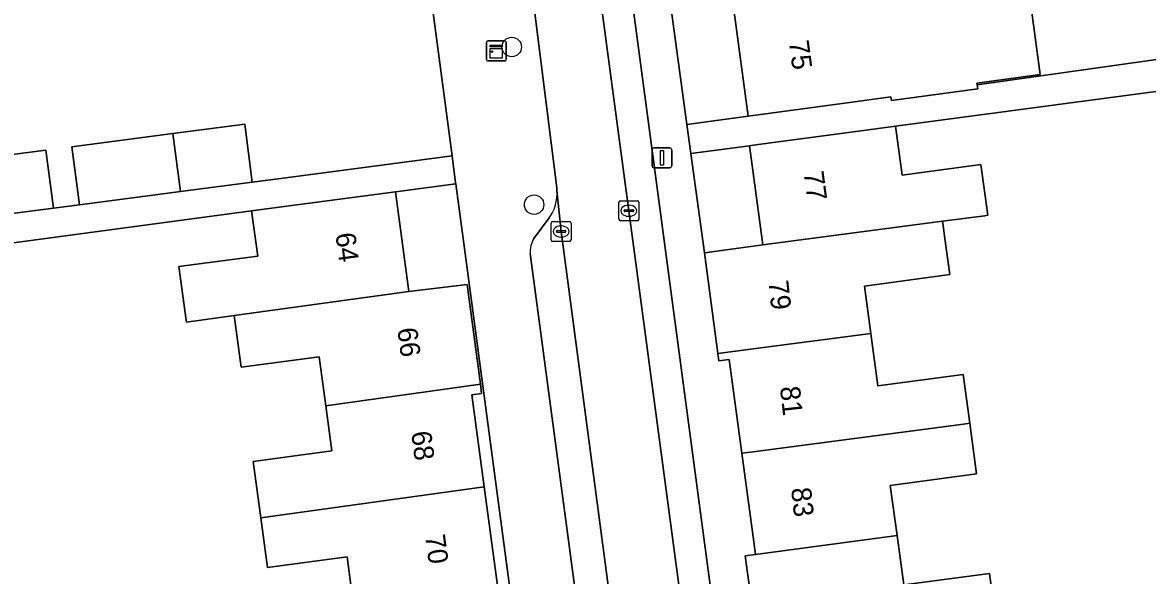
# Model space of a CAD drawing. Extents: x 163147 to 163550, y 380933 to 381639.
# Drawn here: x 163463.3 to 163519.8, y 381265.7 to 381293.5 of the extents above; entities that cross this region are included whole.
import ezdxf

# ---------------------------------------------------------------- set-up
doc = ezdxf.new("R2010")
doc.units = 0
for name, color, linetype in [('IMGEO_Boom', 7, 'Continuous'), ('IMGEO_Erf', 7, 'Continuous'), ('IMGEO_Kast', 7, 'Continuous'), ('IMGEO_Kolk', 7, 'Continuous'), ('IMGEO_Lichtmast', 7, 'Continuous'), ('IMGEO_Pand', 7, 'Continuous'), ('IMGEO_Pand_nummerreeks', 7, 'Continuous'), ('IMGEO_Parkeervlak_open', 7, 'Continuous'), ('IMGEO_Rijbaan_lokaal_open', 7, 'Continuous'), ('IMGEO_Voetpad_open', 7, 'Continuous')]:
    doc.layers.add(name, color=color, linetype=linetype)

msp = doc.modelspace()

# ---------------------------------------------------------------- linework, layer by layer
at = {"layer": 'IMGEO_Boom'}
for centre in [(163487.874, 381292.271), (163488.999, 381284.341)]:
    msp.add_circle(centre, 0.489, dxfattribs=at)
at = {"layer": 'IMGEO_Erf'}
for points in [[(163497.642, 381304.544), (163496.953, 381309.68), (163496.257, 381314.866), (163493.134, 381314.437), (163496.679, 381288.37), (163499.757, 381288.789), (163499.021, 381294.272), (163498.332, 381299.408)], [(163500, 381285.942), (163499.816, 381287.309), (163496.878, 381286.909), (163497.556, 381281.923), (163500, 381282.252), (163500.488, 381282.318)], [(163485.063, 381285.397), (163482.041, 381284.995), (163482.711, 381279.984), (163485.628, 381280.324), (163486.301, 381275.308), (163486.362, 381274.852), (163485.875, 381274.787), (163486.496, 381270.159), (163487.177, 381265.079), (163487.679, 381265.059), (163488.348, 381260.066), (163488.413, 381259.582), (163485.482, 381259.188), (163486.116, 381254.463), (163489.144, 381254.867), (163485.724, 381280.514)]]:
    msp.add_lwpolyline(points, close=True, dxfattribs=at)
for points in [[(163460.693, 381286.595), (163464.468, 381287.087), (163464.858, 381284.171), (163466.156, 381284.34), (163465.767, 381287.256), (163470.84, 381287.917), (163474.457, 381288.388), (163474.838, 381285.471), (163476.134, 381285.64), (163484.876, 381286.803), (163481.558, 381311.755)], [(163513.772, 381295.791), (163514.431, 381290.881), (163511.251, 381290.454), (163511.262, 381290.373), (163525.611, 381292.402), (163524.968, 381297.87)], [(163525.788, 381290.766), (163507.155, 381288.296), (163507.488, 381285.823), (163511.447, 381286.355), (163511.791, 381283.807), (163511.644, 381283.788), (163509.523, 381283.509), (163509.552, 381283.291), (163509.624, 381282.757), (163509.884, 381280.823), (163505.601, 381280.247), (163505.921, 381277.867), (163506.276, 381275.229), (163510.556, 381275.805), (163510.887, 381273.347), (163511.229, 381270.804), (163506.897, 381270.222), (163507.236, 381267.699), (163507.569, 381265.224), (163511.874, 381265.803), (163512.212, 381263.288)], [(163479.943, 381264.076), (163479.601, 381266.625), (163475.602, 381266.089), (163475.265, 381268.601), (163474.886, 381271.426), (163478.844, 381271.957), (163478.539, 381274.232), (163478.208, 381276.698), (163474.279, 381276.171), (163473.93, 381278.766), (163471.531, 381278.433), (163471.517, 381278.535), (163471.156, 381281.225), (163475.114, 381281.756), (163474.808, 381284.037), (163456.213, 381281.542)]]:
    msp.add_lwpolyline(points, dxfattribs=at)
at = {"layer": 'IMGEO_Kast'}
for p, q in [((163486.602, 381291.651), (163486.602, 381292.492)), ((163486.602, 381292.492), (163486.602, 381291.651)), ((163486.677, 381292.576), (163487.518, 381292.576)), ((163487.518, 381292.576), (163486.677, 381292.576)), ((163487.602, 381292.501), (163487.602, 381291.66)), ((163487.602, 381291.66), (163487.602, 381292.501)), ((163487.527, 381291.576), (163486.686, 381291.576)), ((163486.686, 381291.576), (163487.527, 381291.576))]:
    msp.add_line(p, q, dxfattribs=at)
for points in [[(163486.797, 381292.366), (163487.397, 381292.366), (163487.397, 381292.281), (163486.797, 381292.281), (163486.797, 381292.366)], [(163486.797, 381292.191), (163487.397, 381292.191), (163487.397, 381291.702), (163486.797, 381291.702), (163486.797, 381292.191)]]:
    msp.add_lwpolyline(points, dxfattribs=at)
msp.add_circle((163486.881, 381292.04), 0.0377, dxfattribs=at)
for centre, start, end in [((163486.68, 381292.498), 92.4484, 184.2845), ((163486.68, 381292.498), 92.4484, 184.2845), ((163487.524, 381292.498), 2.4484, 94.2845), ((163487.524, 381292.498), 2.4484, 94.2845), ((163486.68, 381291.654), 182.4484, 274.2845), ((163486.68, 381291.654), 182.4484, 274.2845), ((163487.524, 381291.654), 272.4484, 4.2845), ((163487.524, 381291.654), 272.4484, 4.2845)]:
    msp.add_arc(centre, 0.0779, start, end, dxfattribs=at)
at = {"layer": 'IMGEO_Kolk'}
for p, q in [((163493.259, 381283.61), (163493.259, 381284.462)), ((163493.334, 381284.536), (163494.186, 381284.536)), ((163494.26, 381284.462), (163494.26, 381283.61)), ((163493.518, 381284.03), (163493.518, 381284.042)), ((163493.956, 381283.993), (163493.558, 381283.993)), ((163493.561, 381284.079), (163493.959, 381284.079)), ((163493.77, 381283.756), (163493.745, 381283.756)), ((163493.747, 381284.316), (163493.772, 381284.316)), ((163494.002, 381284.042), (163494.002, 381284.03)), ((163489.856, 381282.568), (163489.856, 381283.42)), ((163489.931, 381283.494), (163490.783, 381283.494)), ((163490.344, 381283.274), (163490.369, 381283.274)), ((163490.857, 381283.42), (163490.857, 381282.568)), ((163494.186, 381283.536), (163493.334, 381283.536)), ((163490.115, 381282.988), (163490.115, 381283)), ((163490.553, 381282.951), (163490.155, 381282.951)), ((163490.158, 381283.037), (163490.556, 381283.037)), ((163490.367, 381282.714), (163490.342, 381282.714)), ((163490.599, 381283), (163490.599, 381282.988)), ((163490.783, 381282.494), (163489.931, 381282.494))]:
    msp.add_line(p, q, dxfattribs=at)
for points in [[(163493.259, 381283.61), (163493.259, 381284.462)], [(163493.334, 381284.536), (163494.186, 381284.536)], [(163494.26, 381284.462), (163494.26, 381283.61)], [(163489.856, 381282.568), (163489.856, 381283.42)], [(163489.931, 381283.494), (163490.783, 381283.494)], [(163490.857, 381283.42), (163490.857, 381282.568)], [(163494.186, 381283.536), (163493.334, 381283.536)], [(163490.783, 381282.494), (163489.931, 381282.494)]]:
    msp.add_lwpolyline(points, dxfattribs=at)
for centre, radius, start, end in [((163493.336, 381284.46), 0.0765, 91.552, 178.448), ((163493.336, 381284.46), 0.0765, 91.552, 178.448), ((163494.184, 381284.46), 0.0765, 1.552, 88.448), ((163494.184, 381284.46), 0.0765, 1.552, 88.448), ((163493.558, 381284.039), 0.0403, 85.8775, 175.7526), ((163493.555, 381284.029), 0.0366, 178.938, 274.7102), ((163493.959, 381284.036), 0.043, 264.8664, 352.4533), ((163493.963, 381284.041), 0.0386, 1.7309, 96.639), ((163489.933, 381283.418), 0.0765, 91.552, 178.448), ((163489.933, 381283.418), 0.0765, 91.552, 178.448), ((163490.781, 381283.418), 0.0765, 1.552, 88.448), ((163490.781, 381283.418), 0.0765, 1.552, 88.448), ((163493.336, 381283.612), 0.0765, 181.552, 268.448), ((163493.336, 381283.612), 0.0765, 181.552, 268.448), ((163494.184, 381283.612), 0.0765, 271.552, 358.448), ((163494.184, 381283.612), 0.0765, 271.552, 358.448), ((163490.155, 381282.997), 0.0403, 85.8775, 175.7526), ((163490.152, 381282.987), 0.0366, 178.938, 274.7102), ((163490.556, 381282.994), 0.043, 264.8664, 352.4533), ((163490.56, 381282.999), 0.0386, 1.7309, 96.639), ((163489.933, 381282.57), 0.0765, 181.552, 268.448), ((163489.933, 381282.57), 0.0765, 181.552, 268.448), ((163490.781, 381282.57), 0.0765, 271.552, 358.448), ((163490.781, 381282.57), 0.0765, 271.552, 358.448)]:
    msp.add_arc(centre, radius, start, end, dxfattribs=at)
for centre, major_axis, ratio, start_param, end_param in [((163493.746, 381284.036), (-0.387, 0.002), 0.722429, 4.712389, 7.853982), ((163493.771, 381284.036), (-0.39, 0.002), 0.717154, 1.570796, 4.712389), ((163490.343, 381282.994), (-0.387, 0.002), 0.722429, 4.712389, 7.853982), ((163490.368, 381282.994), (-0.39, 0.002), 0.717154, 1.570796, 4.712389)]:
    msp.add_ellipse(centre, major_axis=major_axis, ratio=ratio, start_param=start_param, end_param=end_param, dxfattribs=at)
at = {"layer": 'IMGEO_Lichtmast'}
for p, q in [((163495.023, 381287.2), (163495.813, 381287.2)), ((163495.813, 381287.2), (163495.023, 381287.2)), ((163494.923, 381286.3), (163494.923, 381287.1)), ((163494.923, 381287.1), (163494.923, 381286.3)), ((163495.913, 381287.1), (163495.913, 381286.3)), ((163495.913, 381286.3), (163495.913, 381287.1)), ((163495.813, 381286.2), (163495.023, 381286.2)), ((163495.023, 381286.2), (163495.813, 381286.2))]:
    msp.add_line(p, q, dxfattribs=at)
msp.add_lwpolyline([(163495.343, 381287.075), (163495.493, 381287.075), (163495.493, 381286.325), (163495.343, 381286.325), (163495.343, 381287.075)], dxfattribs=at)
for centre, start, end in [((163495.023, 381287.1), 90, 180), ((163495.023, 381287.1), 90, 180), ((163495.813, 381287.1), 0, 90), ((163495.813, 381287.1), 360, 90), ((163495.023, 381286.3), 180, 270), ((163495.023, 381286.3), 180, 270), ((163495.813, 381286.3), 270, 0), ((163495.813, 381286.3), 270, 0)]:
    msp.add_arc(centre, 0.1, start, end, dxfattribs=at)
at = {"layer": 'IMGEO_Pand'}
for points in [[(163513.772, 381295.791), (163510.358, 381295.333), (163510.29, 381295.834), (163510.008, 381295.795), (163500, 381294.407), (163499.021, 381294.272), (163499.757, 381288.789), (163500, 381288.822), (163504.721, 381289.462), (163506.927, 381289.76), (163506.951, 381289.586), (163511.289, 381290.168), (163511.262, 381290.373), (163511.251, 381290.454), (163514.431, 381290.881)], [(163470.84, 381287.917), (163471.228, 381285.001), (163474.838, 381285.471), (163474.457, 381288.388)], [(163507.155, 381288.296), (163504.795, 381287.979), (163500, 381287.334), (163499.816, 381287.309), (163500, 381285.942), (163500.488, 381282.318), (163509.523, 381283.509), (163511.644, 381283.788), (163511.791, 381283.807), (163511.447, 381286.355), (163507.488, 381285.823)], [(163470.84, 381287.917), (163465.767, 381287.256), (163466.156, 381284.34), (163471.228, 381285.001)], [(163460.693, 381286.595), (163461.082, 381283.679), (163464.858, 381284.171), (163464.468, 381287.087)], [(163482.041, 381284.995), (163477.085, 381284.339), (163474.808, 381284.037), (163475.114, 381281.756), (163471.156, 381281.225), (163471.517, 381278.535), (163471.531, 381278.433), (163473.93, 381278.766), (163482.711, 381279.984)], [(163509.552, 381283.291), (163509.523, 381283.509), (163500.488, 381282.318), (163500, 381282.252), (163497.556, 381281.923), (163498.238, 381276.858), (163500, 381277.09), (163505.921, 381277.867), (163505.601, 381280.247), (163509.884, 381280.823), (163509.624, 381282.757)], [(163485.628, 381280.324), (163482.711, 381279.984), (163473.93, 381278.766), (163474.279, 381276.171), (163478.208, 381276.698), (163478.539, 381274.232), (163486.301, 381275.308)], [(163510.887, 381273.347), (163510.556, 381275.805), (163506.276, 381275.229), (163505.921, 381277.867), (163500, 381277.09), (163498.238, 381276.858), (163498.287, 381276.491), (163498.8, 381276.56), (163499.434, 381271.845), (163500, 381271.919), (163510.579, 381273.307)], [(163486.301, 381275.308), (163478.539, 381274.232), (163478.844, 381271.957), (163474.886, 381271.426), (163475.265, 381268.601), (163486.496, 381270.159), (163485.875, 381274.787), (163486.362, 381274.852)], [(163507.236, 381267.699), (163506.897, 381270.222), (163511.229, 381270.804), (163510.887, 381273.347), (163510.579, 381273.307), (163500, 381271.919), (163499.434, 381271.845), (163500, 381267.641), (163500.119, 381266.756)], [(163486.496, 381270.159), (163475.265, 381268.601), (163475.602, 381266.089), (163479.601, 381266.625), (163479.943, 381264.076), (163487.177, 381265.079)], [(163511.874, 381265.803), (163507.569, 381265.224), (163507.236, 381267.699), (163500.119, 381266.756), (163499.606, 381266.687), (163500, 381263.757), (163500.288, 381261.616), (163500.348, 381261.17), (163503.286, 381261.566), (163503.227, 381262.001), (163512.226, 381263.181), (163512.212, 381263.288)]]:
    msp.add_lwpolyline(points, close=True, dxfattribs=at)
at = {"layer": 'IMGEO_Parkeervlak_open'}
for points in [[(163490.584, 381309.465), (163490.402, 381309.443), (163490.846, 381305.849), (163493.759, 381284.035), (163496.541, 381263.222), (163497.43, 381256.373), (163497.739, 381256.415), (163498.362, 381251.625), (163498.069, 381251.55), (163498.277, 381250), (163499.186, 381243.223), (163500, 381237.114), (163502.031, 381221.873), (163503.782, 381208.782)], [(163504.96, 381211.766), (163500, 381248.982), (163499.864, 381250), (163492.278, 381306.923)], [(163503.549, 381184.23), (163501.36, 381200.568), (163500, 381210.764), (163498.574, 381221.455), (163495.662, 381242.977), (163494.749, 381250), (163494.609, 381251.077), (163494.305, 381251.042), (163493.658, 381255.873), (163494.08, 381255.92), (163493.013, 381263.045), (163490.358, 381282.994), (163490.149, 381285.047)], [(163489.757, 381283.676), (163488.983, 381282.637)], [(163488.802, 381281.887), (163493.061, 381250), (163500, 381198.044), (163501.78, 381184.716), (163502.086, 381184.001), (163503.191, 381183.057), (163503.412, 381182.858)]]:
    msp.add_lwpolyline(points, dxfattribs=at)
for centre, radius, start, end in [((163488.056, 381284.904), 2.098, 324.1769, 3.9103), ((163490.204, 381281.946), 1.403, 150.4703, 182.3938)]:
    msp.add_arc(centre, radius, start, end, dxfattribs=at)
at = {"layer": 'IMGEO_Rijbaan_lokaal_open'}
msp.add_lwpolyline([(163494.08, 381255.92), (163497.43, 381256.373), (163496.541, 381263.222), (163493.759, 381284.035), (163490.846, 381305.849), (163490.402, 381309.443), (163486.73, 381309.012), (163487.468, 381304.821), (163488.958, 381294.533), (163488.987, 381294.337), (163489.02, 381294.106), (163490.135, 381285.185), (163490.149, 381285.047), (163490.358, 381282.994), (163493.013, 381263.045)], close=True, dxfattribs=at)
at = {"layer": 'IMGEO_Voetpad_open'}
for points in [[(163509.584, 381192.438), (163505.501, 381222.821), (163505.332, 381224.08), (163501.849, 381250), (163501.219, 381254.688), (163501.023, 381256.146), (163500.348, 381261.17), (163500.288, 381261.616), (163500, 381263.757), (163499.606, 381266.687), (163500.119, 381266.756), (163500, 381267.641), (163499.434, 381271.845), (163498.8, 381276.56), (163498.287, 381276.491), (163498.238, 381276.858), (163497.556, 381281.923), (163496.878, 381286.909), (163496.679, 381288.37), (163493.134, 381314.437)], [(163481.558, 381311.755), (163484.876, 381286.803), (163485.058, 381285.437), (163485.063, 381285.397), (163485.724, 381280.514), (163489.144, 381254.867), (163489.37, 381253.175), (163489.793, 381250), (163493.444, 381222.62), (163493.605, 381221.412), (163497.667, 381190.955)], [(163492.278, 381306.923), (163499.864, 381250), (163500, 381248.982), (163504.96, 381211.766)], [(163490.149, 381285.047), (163490.135, 381285.185), (163489.02, 381294.106), (163488.987, 381294.337), (163488.958, 381294.533)], [(163456.213, 381281.542), (163474.808, 381284.037), (163477.085, 381284.339), (163482.041, 381284.995), (163485.063, 381285.397), (163485.058, 381285.437), (163484.876, 381286.803), (163476.134, 381285.64), (163474.838, 381285.471), (163471.228, 381285.001), (163466.156, 381284.34), (163464.858, 381284.171), (163461.082, 381283.679)], [(163488.983, 381282.637), (163489.757, 381283.676)], [(163503.412, 381182.858), (163503.191, 381183.057), (163502.086, 381184.001), (163501.78, 381184.716), (163500, 381198.044), (163493.061, 381250), (163488.802, 381281.887)]]:
    msp.add_lwpolyline(points, dxfattribs=at)
msp.add_lwpolyline([(163525.788, 381290.766), (163528.559, 381291.089), (163528.371, 381292.726), (163525.611, 381292.402), (163511.262, 381290.373), (163511.289, 381290.168), (163506.951, 381289.586), (163506.927, 381289.76), (163504.721, 381289.462), (163500, 381288.822), (163499.757, 381288.789), (163496.679, 381288.37), (163496.878, 381286.909), (163499.816, 381287.309), (163500, 381287.334), (163504.795, 381287.979), (163507.155, 381288.296)], close=True, dxfattribs=at)
for centre, radius, start, end in [((163488.056, 381284.904), 2.098, 324.1769, 3.9103), ((163490.204, 381281.946), 1.403, 150.4703, 182.3938)]:
    msp.add_arc(centre, radius, start, end, dxfattribs=at)

# ---------------------------------------------------------------- texts
at = {"layer": 'IMGEO_Pand_nummerreeks'}
for s, rotation, p in [('75', 277.643, (163501.795, 381292.55)), ('77', 277.666, (163502.539, 381285.968)), ('64', 277.6087, (163479.015, 381282.875)), ('79', 276.245, (163500.769, 381280.485)), ('66', 277.643, (163482.121, 381278.102)), ('81', 276.2458, (163501.352, 381275.167)), ('68', 277.6414, (163482.819, 381272.898)), ('83', 276.2458, (163501.909, 381270.074)), ('70', 277.6414, (163483.517, 381267.697))]:
    msp.add_text(s, height=1, rotation=rotation, dxfattribs=at).set_placement(p)

doc.saveas('drawing.dxf')
